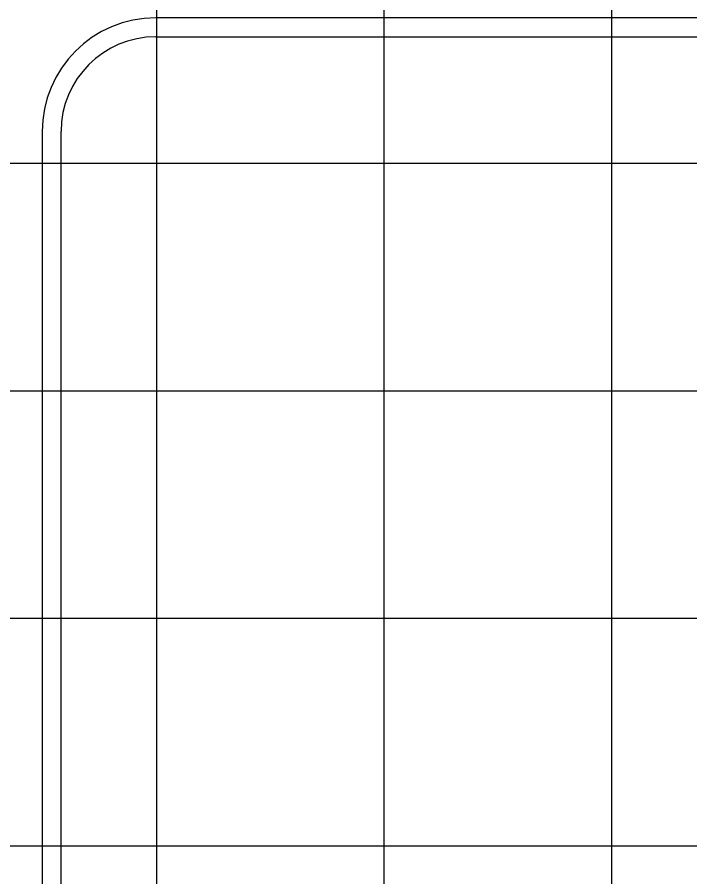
# Model space of a CAD drawing. Extents: x 2193008 to 2198143, y 1236112 to 1237864.
# Drawn here: x 2196685.48 to 2196691.39, y 1237172.77 to 1237180.33 of the extents above; entities that cross this region are included whole.
import ezdxf

# ---------------------------------------------------------------- set-up
doc = ezdxf.new("R2010")
doc.units = 0
doc.layers.add('GSCOLORFILL', color=7, linetype='Continuous')
doc.layers.add('M-ROADS', color=7, linetype='Continuous')

msp = doc.modelspace()

# ---------------------------------------------------------------- linework, layer by layer
at = {"layer": 'GSCOLORFILL'}
for p, q in [((2196706.6981, 1237180.3236), (2196686.6981, 1237180.3236)), ((2196706.6981, 1237180.3236), (2196686.6981, 1237180.3236)), ((2196686.6981, 1237180.1569), (2196706.6981, 1237180.1569)), ((2196685.6981, 1237179.3236), (2196685.6981, 1237167.8236)), ((2196685.8648, 1237167.8236), (2196685.8648, 1237179.3236))]:
    msp.add_line(p, q, dxfattribs=at)
for radius in [1, 0.8333]:
    msp.add_arc((2196686.6981, 1237179.3236), radius, 90, 180, dxfattribs=at)
at = {"layer": 'M-ROADS'}
for p, q in [((2196686.7065, 1237153.0462), (2196686.7065, 1237223.0462)), ((2196688.7065, 1237153.0462), (2196688.7065, 1237223.0462)), ((2196690.7065, 1237153.0462), (2196690.7065, 1237223.0462)), ((2196614.7065, 1237179.0462), (2196874.7065, 1237179.0462)), ((2196614.7065, 1237177.0462), (2196874.7065, 1237177.0462)), ((2196614.7065, 1237175.0462), (2196874.7065, 1237175.0462)), ((2196614.7065, 1237173.0462), (2196874.7065, 1237173.0462))]:
    msp.add_line(p, q, dxfattribs=at)

doc.saveas('drawing.dxf')
